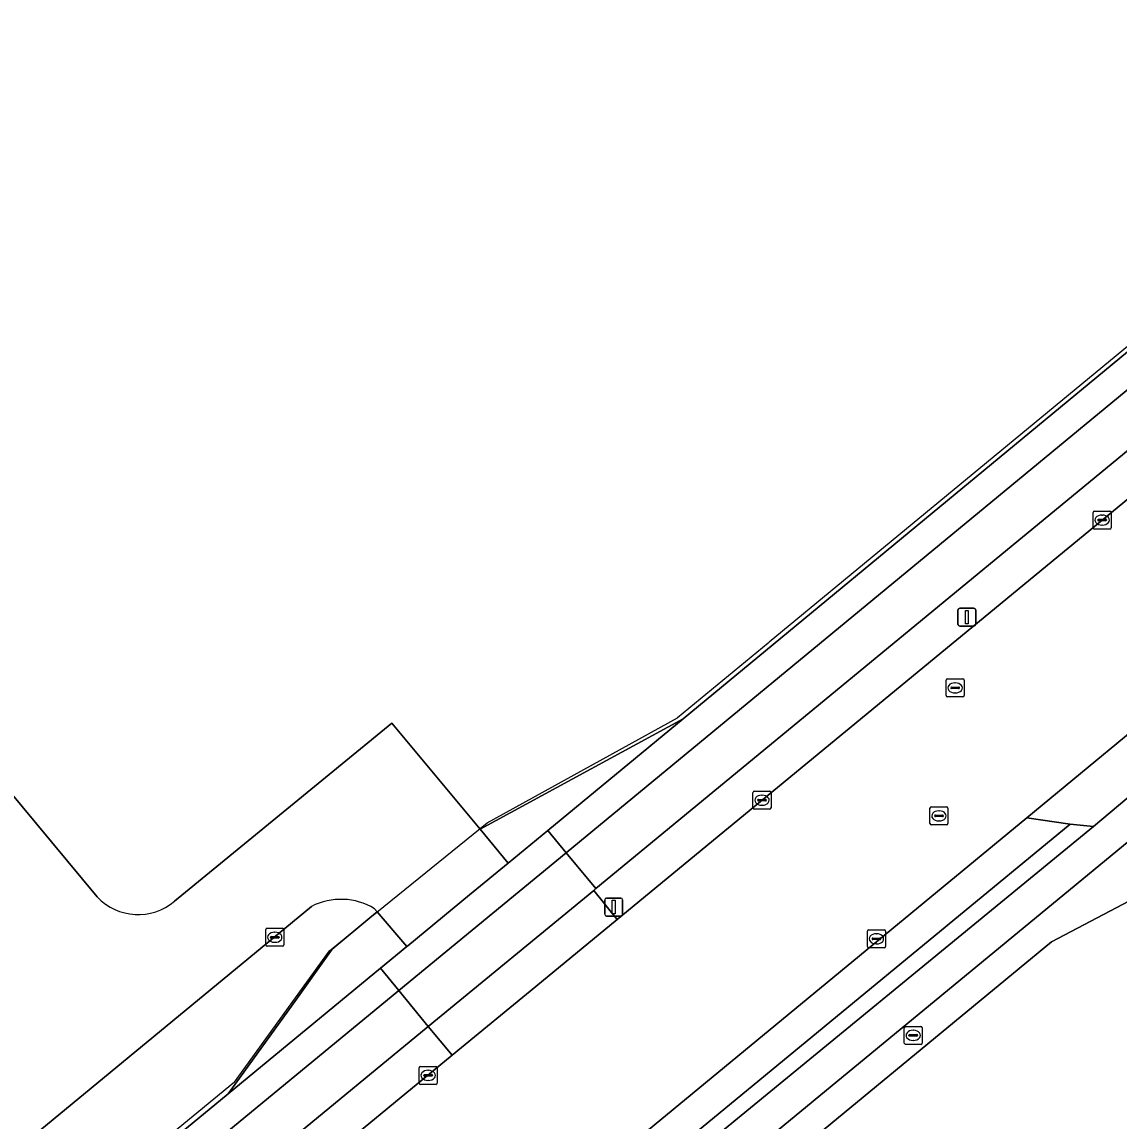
# Model space of a CAD drawing. Extents: x 156141 to 158132, y 385651 to 388333.
# Drawn here: x 157358.7 to 157419.6, y 386591.2 to 386652.3 of the extents above; entities that cross this region are included whole.
import ezdxf

# ---------------------------------------------------------------- set-up
doc = ezdxf.new("R2010")
doc.units = 0
for name, color, linetype in [('IMGEO_Berm_groen', 7, 'Continuous'), ('IMGEO_Berm_open', 7, 'Continuous'), ('IMGEO_Brandkraan', 7, 'Continuous'), ('IMGEO_Erf', 7, 'Continuous'), ('IMGEO_Fietspad_gesloten', 7, 'Continuous'), ('IMGEO_Fietspad_open', 7, 'Continuous'), ('IMGEO_Hek', 7, 'Continuous'), ('IMGEO_Kolk', 7, 'Continuous'), ('IMGEO_Lichtmast', 7, 'Continuous'), ('IMGEO_Rijbaan_lokaal_gesloten', 7, 'Continuous'), ('IMGEO_Rijbaan_lokaal_open', 7, 'Continuous'), ('IMGEO_Rioolput', 7, 'Continuous'), ('IMGEO_Voetpad_open', 7, 'Continuous')]:
    doc.layers.add(name, color=color, linetype=linetype)

msp = doc.modelspace()

# ---------------------------------------------------------------- linework, layer by layer
at = {"layer": 'IMGEO_Berm_groen'}
msp.add_lwpolyline([(157451.438, 386654.417), (157450.605, 386653.724), (157437.983, 386643.221), (157390.577, 386604.195), (157390.463, 386604.101), (157391.761, 386602.481), (157429.506, 386633.553)], dxfattribs=at)
msp.add_lwpolyline([(157382.602, 386594.939), (157381.274, 386596.535), (157296.442, 386526.682), (157297.766, 386525.075)], close=True, dxfattribs=at)
at = {"layer": 'IMGEO_Berm_open'}
msp.add_lwpolyline([(157394.438, 386588.131), (157418.226, 386607.639), (157416.929, 386607.768), (157382.766, 386579.633)], dxfattribs=at)
at = {"layer": 'IMGEO_Brandkraan'}
for p, q in [((157407.712, 386595.622), (157407.712, 386596.474)), ((157407.787, 386596.548), (157408.639, 386596.548)), ((157408.2, 386596.328), (157408.225, 386596.328)), ((157408.713, 386596.474), (157408.713, 386595.622)), ((157408.639, 386595.548), (157407.787, 386595.548)), ((157407.971, 386596.042), (157407.971, 386596.054)), ((157408.409, 386596.005), (157408.011, 386596.005)), ((157408.014, 386596.091), (157408.412, 386596.091)), ((157408.223, 386595.768), (157408.198, 386595.768)), ((157408.455, 386596.054), (157408.455, 386596.042))]:
    msp.add_line(p, q, dxfattribs=at)
for points in [[(157407.712, 386595.622), (157407.712, 386596.474)], [(157407.787, 386596.548), (157408.639, 386596.548)], [(157408.713, 386596.474), (157408.713, 386595.622)], [(157408.639, 386595.548), (157407.787, 386595.548)]]:
    msp.add_lwpolyline(points, dxfattribs=at)
for centre, radius, start, end in [((157407.789, 386596.472), 0.0765, 91.55205, 178.44795), ((157407.789, 386596.472), 0.0765, 91.55205, 178.44795), ((157408.637, 386596.472), 0.0765, 1.55205, 88.44795), ((157408.637, 386596.472), 0.0765, 1.55205, 88.44795), ((157407.789, 386595.624), 0.0765, 181.55205, 268.44795), ((157407.789, 386595.624), 0.0765, 181.55205, 268.44795), ((157408.011, 386596.051), 0.0403, 85.87752, 175.75265), ((157408.008, 386596.041), 0.0366, 178.93798, 274.71019), ((157408.412, 386596.048), 0.043, 264.86636, 352.45326), ((157408.416, 386596.053), 0.0386, 1.73085, 96.63898), ((157408.637, 386595.624), 0.0765, 271.55205, 358.44795), ((157408.637, 386595.624), 0.0765, 271.55205, 358.44795)]:
    msp.add_arc(centre, radius, start, end, dxfattribs=at)
for centre, major_axis, ratio, start_param, end_param in [((157408.199, 386596.048), (-0.387, 0.002), 0.722429, 4.712389, 7.853982), ((157408.224, 386596.048), (-0.39, 0.002), 0.717154, 1.570796, 4.712389)]:
    msp.add_ellipse(centre, major_axis=major_axis, ratio=ratio, start_param=start_param, end_param=end_param, dxfattribs=at)
at = {"layer": 'IMGEO_Erf'}
for points in [[(157367.18, 386603.495), (157379.256, 386613.387), (157384.147, 386607.494), (157395.427, 386613.635), (157433.089, 386644.724), (157438.365, 386649.162), (157442.134, 386652.366), (157442.138, 386652.478), (157442.779, 386668.903), (157366.554, 386759.475)], [(157285.554, 386695.791), (157353.468, 386613.837), (157354.539, 386613.78), (157362.883, 386603.737)], [(157426.002, 386606.547), (157415.889, 386601.234), (157395.717, 386584.595), (157331.077, 386531.339)], [(157374.788, 386603.209), (157247.853, 386498.572)], [(157370.157, 386592.804), (157373.684, 386597.674), (157375.926, 386600.836), (157378.033, 386602.567), (157378.44, 386602.902), (157378.286, 386603.081)], [(157227.04, 386499.657), (157223.804, 386503.613), (157223.415, 386503.292), (157220.027, 386500.497), (157216.845, 386504.354), (157216.725, 386504.499), (157208.034, 386497.245), (157213.099, 386491.073), (157226.605, 386474.613), (157226.82, 386474.791), (157233.891, 386480.604), (157236.032, 386482.364), (157257.451, 386500), (157293.78, 386529.914), (157370.157, 386592.804)]]:
    msp.add_lwpolyline(points, dxfattribs=at)
for centre, radius, start, end in [((157365.16, 386605.903), 3.143, 223.56834, 309.98486), ((157376.422, 386600.014), 3.589, 58.71983, 117.08887)]:
    msp.add_arc(centre, radius, start, end, dxfattribs=at)
at = {"layer": 'IMGEO_Fietspad_gesloten'}
msp.add_lwpolyline([(157448.75, 386655.977), (157445.938, 386653.466), (157439.098, 386647.651), (157432.202, 386641.872), (157388.924, 386606.194), (157390.577, 386604.195), (157437.983, 386643.221), (157450.605, 386653.724)], close=True, dxfattribs=at)
for points in [[(157329.519, 386532.125), (157395.183, 386586.243), (157420.831, 386607.378), (157421.754, 386607.263), (157440.244, 386622.337), (157440.347, 386623.46), (157455.216, 386635.714), (157460.748, 386640.332), (157459.614, 386641.71), (157440.559, 386626.134), (157436.323, 386622.672), (157424.344, 386612.801), (157418.226, 386607.639), (157394.438, 386588.131), (157328.045, 386533.38)], [(157264.038, 386500), (157296.442, 386526.682), (157381.274, 386596.535), (157379.639, 386598.545), (157294.792, 386528.687), (157259.949, 386500), (157236.74, 386480.891), (157225.904, 386471.963), (157216.572, 386464.306), (157144.792, 386405.245)]]:
    msp.add_lwpolyline(points, dxfattribs=at)
at = {"layer": 'IMGEO_Fietspad_open'}
msp.add_lwpolyline([(157390.463, 386604.101), (157390.577, 386604.195), (157388.924, 386606.194), (157379.639, 386598.545), (157381.274, 386596.535)], close=True, dxfattribs=at)
at = {"layer": 'IMGEO_Hek'}
for points in [[(157442.138, 386652.478), (157400.211, 386617.877), (157400.156, 386617.832)], [(157400.156, 386617.832), (157395.116, 386613.688)], [(157384.545, 386607.857), (157395.116, 386613.688)], [(157370.513, 386593.457), (157375.777, 386600.735), (157378.033, 386602.567), (157384.545, 386607.857)], [(157415.889, 386601.234), (157426.002, 386606.547), (157426.201, 386606.709)], [(157370.513, 386593.457), (157256.854, 386500)]]:
    msp.add_lwpolyline(points, dxfattribs=at)
at = {"layer": 'IMGEO_Kolk'}
for p, q in [((157418.202, 386624.242), (157418.202, 386625.094)), ((157418.277, 386625.168), (157419.129, 386625.168)), ((157418.69, 386624.948), (157418.715, 386624.948)), ((157419.203, 386625.094), (157419.203, 386624.242)), ((157418.461, 386624.662), (157418.461, 386624.674)), ((157418.899, 386624.625), (157418.501, 386624.625)), ((157418.504, 386624.711), (157418.902, 386624.711)), ((157418.713, 386624.388), (157418.688, 386624.388)), ((157418.945, 386624.674), (157418.945, 386624.662)), ((157419.129, 386624.168), (157418.277, 386624.168)), ((157399.384, 386609.608), (157400.236, 386609.608)), ((157399.309, 386608.682), (157399.309, 386609.534)), ((157399.568, 386609.102), (157399.568, 386609.114)), ((157400.006, 386609.065), (157399.608, 386609.065)), ((157399.611, 386609.151), (157400.009, 386609.151)), ((157399.797, 386609.388), (157399.822, 386609.388)), ((157400.052, 386609.114), (157400.052, 386609.102)), ((157400.31, 386609.534), (157400.31, 386608.682)), ((157400.236, 386608.608), (157399.384, 386608.608)), ((157399.82, 386608.828), (157399.795, 386608.828)), ((157372.244, 386601.068), (157372.244, 386601.92)), ((157372.319, 386601.994), (157373.171, 386601.994)), ((157372.732, 386601.774), (157372.757, 386601.774)), ((157373.245, 386601.92), (157373.245, 386601.068)), ((157405.664, 386600.984), (157405.664, 386601.836)), ((157405.739, 386601.91), (157406.591, 386601.91)), ((157406.152, 386601.69), (157406.177, 386601.69)), ((157406.665, 386601.836), (157406.665, 386600.984)), ((157372.503, 386601.488), (157372.503, 386601.5)), ((157372.941, 386601.451), (157372.543, 386601.451)), ((157372.546, 386601.537), (157372.944, 386601.537)), ((157372.755, 386601.214), (157372.73, 386601.214)), ((157372.987, 386601.5), (157372.987, 386601.488)), ((157405.923, 386601.404), (157405.923, 386601.416)), ((157406.361, 386601.367), (157405.963, 386601.367)), ((157405.966, 386601.453), (157406.364, 386601.453)), ((157406.175, 386601.13), (157406.15, 386601.13)), ((157406.407, 386601.416), (157406.407, 386601.404)), ((157373.171, 386600.994), (157372.319, 386600.994)), ((157406.591, 386600.91), (157405.739, 386600.91)), ((157380.842, 386594.326), (157381.694, 386594.326)), ((157380.767, 386593.4), (157380.767, 386594.252)), ((157381.026, 386593.82), (157381.026, 386593.832)), ((157381.464, 386593.783), (157381.066, 386593.783)), ((157381.069, 386593.869), (157381.467, 386593.869)), ((157381.255, 386594.106), (157381.28, 386594.106)), ((157381.51, 386593.832), (157381.51, 386593.82)), ((157381.768, 386594.252), (157381.768, 386593.4)), ((157381.694, 386593.326), (157380.842, 386593.326)), ((157381.278, 386593.546), (157381.253, 386593.546))]:
    msp.add_line(p, q, dxfattribs=at)
for points in [[(157418.202, 386624.242), (157418.202, 386625.094)], [(157418.277, 386625.168), (157419.129, 386625.168)], [(157419.203, 386625.094), (157419.203, 386624.242)], [(157419.129, 386624.168), (157418.277, 386624.168)], [(157399.384, 386609.608), (157400.236, 386609.608)], [(157399.309, 386608.682), (157399.309, 386609.534)], [(157400.31, 386609.534), (157400.31, 386608.682)], [(157400.236, 386608.608), (157399.384, 386608.608)], [(157372.244, 386601.068), (157372.244, 386601.92)], [(157372.319, 386601.994), (157373.171, 386601.994)], [(157373.245, 386601.92), (157373.245, 386601.068)], [(157405.664, 386600.984), (157405.664, 386601.836)], [(157405.739, 386601.91), (157406.591, 386601.91)], [(157406.665, 386601.836), (157406.665, 386600.984)], [(157373.171, 386600.994), (157372.319, 386600.994)], [(157406.591, 386600.91), (157405.739, 386600.91)], [(157380.842, 386594.326), (157381.694, 386594.326)], [(157380.767, 386593.4), (157380.767, 386594.252)], [(157381.768, 386594.252), (157381.768, 386593.4)], [(157381.694, 386593.326), (157380.842, 386593.326)]]:
    msp.add_lwpolyline(points, dxfattribs=at)
for centre, radius, start, end in [((157418.279, 386625.092), 0.0765, 91.55205, 178.44795), ((157418.279, 386625.092), 0.0765, 91.55205, 178.44795), ((157419.127, 386625.092), 0.0765, 1.55205, 88.44795), ((157419.127, 386625.092), 0.0765, 1.55205, 88.44795), ((157418.279, 386624.244), 0.0765, 181.55205, 268.44795), ((157418.279, 386624.244), 0.0765, 181.55205, 268.44795), ((157418.501, 386624.671), 0.0403, 85.87752, 175.75265), ((157418.498, 386624.661), 0.0366, 178.93798, 274.71019), ((157418.902, 386624.668), 0.043, 264.86636, 352.45326), ((157418.906, 386624.673), 0.0386, 1.73085, 96.63898), ((157419.127, 386624.244), 0.0765, 271.55205, 358.44795), ((157419.127, 386624.244), 0.0765, 271.55205, 358.44795), ((157399.386, 386609.532), 0.0765, 91.55205, 178.44795), ((157399.386, 386609.532), 0.0765, 91.55205, 178.44795), ((157400.234, 386609.532), 0.0765, 1.55205, 88.44795), ((157400.234, 386609.532), 0.0765, 1.55205, 88.44795), ((157399.608, 386609.111), 0.0403, 85.87752, 175.75265), ((157399.605, 386609.101), 0.0366, 178.93798, 274.71019), ((157400.009, 386609.108), 0.043, 264.86636, 352.45326), ((157400.013, 386609.113), 0.0386, 1.73085, 96.63898), ((157399.386, 386608.684), 0.0765, 181.55205, 268.44795), ((157399.386, 386608.684), 0.0765, 181.55205, 268.44795), ((157400.234, 386608.684), 0.0765, 271.55205, 358.44795), ((157400.234, 386608.684), 0.0765, 271.55205, 358.44795), ((157372.321, 386601.918), 0.0765, 91.55205, 178.44795), ((157372.321, 386601.918), 0.0765, 91.55205, 178.44795), ((157373.169, 386601.918), 0.0765, 1.55205, 88.44795), ((157373.169, 386601.918), 0.0765, 1.55205, 88.44795), ((157405.741, 386601.834), 0.0765, 91.55205, 178.44795), ((157405.741, 386601.834), 0.0765, 91.55205, 178.44795), ((157406.589, 386601.834), 0.0765, 1.55205, 88.44795), ((157406.589, 386601.834), 0.0765, 1.55205, 88.44795), ((157372.321, 386601.07), 0.0765, 181.55205, 268.44795), ((157372.321, 386601.07), 0.0765, 181.55205, 268.44795), ((157372.543, 386601.497), 0.0403, 85.87752, 175.75265), ((157372.54, 386601.487), 0.0366, 178.93798, 274.71019), ((157372.944, 386601.494), 0.043, 264.86636, 352.45326), ((157372.948, 386601.499), 0.0386, 1.73085, 96.63898), ((157373.169, 386601.07), 0.0765, 271.55205, 358.44795), ((157373.169, 386601.07), 0.0765, 271.55205, 358.44795), ((157405.963, 386601.413), 0.0403, 85.87752, 175.75265), ((157405.96, 386601.403), 0.0366, 178.93798, 274.71019), ((157406.364, 386601.41), 0.043, 264.86636, 352.45326), ((157406.368, 386601.415), 0.0386, 1.73085, 96.63898), ((157405.741, 386600.986), 0.0765, 181.55205, 268.44795), ((157405.741, 386600.986), 0.0765, 181.55205, 268.44795), ((157406.589, 386600.986), 0.0765, 271.55205, 358.44795), ((157406.589, 386600.986), 0.0765, 271.55205, 358.44795), ((157380.844, 386594.25), 0.0765, 91.55205, 178.44795), ((157380.844, 386594.25), 0.0765, 91.55205, 178.44795), ((157381.692, 386594.25), 0.0765, 1.55205, 88.44795), ((157381.692, 386594.25), 0.0765, 1.55205, 88.44795), ((157381.066, 386593.829), 0.0403, 85.87752, 175.75265), ((157381.063, 386593.819), 0.0366, 178.93798, 274.71019), ((157381.467, 386593.826), 0.043, 264.86636, 352.45326), ((157381.471, 386593.831), 0.0386, 1.73085, 96.63898), ((157380.844, 386593.402), 0.0765, 181.55205, 268.44795), ((157380.844, 386593.402), 0.0765, 181.55205, 268.44795), ((157381.692, 386593.402), 0.0765, 271.55205, 358.44795), ((157381.692, 386593.402), 0.0765, 271.55205, 358.44795)]:
    msp.add_arc(centre, radius, start, end, dxfattribs=at)
for centre, major_axis, ratio, start_param, end_param in [((157418.689, 386624.668), (-0.387, 0.002), 0.722429, 4.712389, 7.853982), ((157418.714, 386624.668), (-0.39, 0.002), 0.717154, 1.570796, 4.712389), ((157399.796, 386609.108), (-0.387, 0.002), 0.722429, 4.712389, 7.853982), ((157399.821, 386609.108), (-0.39, 0.002), 0.717154, 1.570796, 4.712389), ((157372.731, 386601.494), (-0.387, 0.002), 0.722429, 4.712389, 7.853982), ((157372.756, 386601.494), (-0.39, 0.002), 0.717154, 1.570796, 4.712389), ((157406.151, 386601.41), (-0.387, 0.002), 0.722429, 4.712389, 7.853982), ((157406.176, 386601.41), (-0.39, 0.002), 0.717154, 1.570796, 4.712389), ((157381.254, 386593.826), (-0.387, 0.002), 0.722429, 4.712389, 7.853982), ((157381.279, 386593.826), (-0.39, 0.002), 0.717154, 1.570796, 4.712389)]:
    msp.add_ellipse(centre, major_axis=major_axis, ratio=ratio, start_param=start_param, end_param=end_param, dxfattribs=at)
at = {"layer": 'IMGEO_Lichtmast'}
for p, q in [((157410.694, 386618.873), (157410.694, 386619.673)), ((157410.694, 386619.673), (157410.694, 386618.873)), ((157410.794, 386619.773), (157411.584, 386619.773)), ((157411.584, 386619.773), (157410.794, 386619.773)), ((157411.684, 386619.673), (157411.684, 386618.873)), ((157411.684, 386618.873), (157411.684, 386619.673)), ((157411.584, 386618.773), (157410.794, 386618.773)), ((157410.794, 386618.773), (157411.584, 386618.773)), ((157391.075, 386602.774), (157391.075, 386603.574)), ((157391.075, 386603.574), (157391.075, 386602.774)), ((157391.175, 386603.674), (157391.965, 386603.674)), ((157391.965, 386603.674), (157391.175, 386603.674)), ((157392.065, 386603.574), (157392.065, 386602.774)), ((157392.065, 386602.774), (157392.065, 386603.574)), ((157391.965, 386602.674), (157391.175, 386602.674)), ((157391.175, 386602.674), (157391.965, 386602.674))]:
    msp.add_line(p, q, dxfattribs=at)
for points in [[(157411.114, 386619.648), (157411.264, 386619.648), (157411.264, 386618.898), (157411.114, 386618.898), (157411.114, 386619.648)], [(157391.495, 386603.549), (157391.645, 386603.549), (157391.645, 386602.799), (157391.495, 386602.799), (157391.495, 386603.549)]]:
    msp.add_lwpolyline(points, dxfattribs=at)
for centre, start, end in [((157410.794, 386619.673), 90, 180), ((157410.794, 386619.673), 90, 180), ((157411.584, 386619.673), 0, 90), ((157411.584, 386619.673), 360, 90), ((157410.794, 386618.873), 180, 270), ((157410.794, 386618.873), 180, 270), ((157411.584, 386618.873), 270, 0), ((157411.584, 386618.873), 270, 0), ((157391.175, 386603.574), 90, 180), ((157391.175, 386603.574), 90, 180), ((157391.965, 386603.574), 0, 90), ((157391.965, 386603.574), 360, 90), ((157391.175, 386602.774), 180, 270), ((157391.175, 386602.774), 180, 270), ((157391.965, 386602.774), 270, 0), ((157391.965, 386602.774), 270, 0)]:
    msp.add_arc(centre, 0.1, start, end, dxfattribs=at)
at = {"layer": 'IMGEO_Rijbaan_lokaal_gesloten'}
for points in [[(157362.883, 386603.737), (157354.539, 386613.78), (157353.468, 386613.837), (157285.554, 386695.791)], [(157379.883, 386579.569), (157414.527, 386608.125), (157441.012, 386630.014), (157441.948, 386630.804), (157455.246, 386641.7), (157459.294, 386645.027), (157456.357, 386648.409), (157452.122, 386644.95)], [(157429.506, 386633.553), (157391.761, 386602.481), (157387.245, 386598.763), (157382.602, 386594.939), (157297.766, 386525.075), (157267.318, 386500), (157239.52, 386477.108)], [(157378.286, 386603.081), (157378.44, 386602.902), (157380.087, 386600.979), (157380.132, 386601.016), (157383.569, 386603.846), (157385.709, 386605.612), (157384.147, 386607.494), (157379.256, 386613.387), (157367.18, 386603.495)], [(157247.853, 386498.572), (157374.788, 386603.209)]]:
    msp.add_lwpolyline(points, dxfattribs=at)
for centre, radius, start, end in [((157365.16, 386605.903), 3.143, 223.56834, 309.98486), ((157376.422, 386600.014), 3.589, 58.71983, 117.08887)]:
    msp.add_arc(centre, radius, start, end, dxfattribs=at)
at = {"layer": 'IMGEO_Rijbaan_lokaal_open'}
for points in [[(157441.012, 386630.014), (157414.527, 386608.125), (157416.929, 386607.768), (157418.226, 386607.639), (157424.344, 386612.801), (157436.323, 386622.672)], [(157416.929, 386607.768), (157414.527, 386608.125), (157379.883, 386579.569), (157380.306, 386579.618), (157382.011, 386579.414)], [(157382.766, 386579.633), (157416.929, 386607.768)]]:
    msp.add_lwpolyline(points, dxfattribs=at)
for points in [[(157387.914, 386607.433), (157395.427, 386613.635), (157384.147, 386607.494), (157385.709, 386605.612), (157385.71, 386605.613)], [(157390.463, 386604.101), (157381.274, 386596.535), (157382.602, 386594.939), (157387.245, 386598.763), (157391.761, 386602.481)], [(157378.624, 386599.775), (157380.087, 386600.979), (157378.44, 386602.902), (157378.033, 386602.567), (157375.926, 386600.836), (157373.684, 386597.674), (157370.157, 386592.804)]]:
    msp.add_lwpolyline(points, close=True, dxfattribs=at)
at = {"layer": 'IMGEO_Rioolput'}
for p, q in [((157410.035, 386614.92), (157410.035, 386615.772)), ((157410.11, 386615.846), (157410.962, 386615.846)), ((157411.036, 386615.772), (157411.036, 386614.92)), ((157410.294, 386615.34), (157410.294, 386615.352)), ((157410.732, 386615.303), (157410.334, 386615.303)), ((157410.337, 386615.389), (157410.735, 386615.389)), ((157410.546, 386615.066), (157410.521, 386615.066)), ((157410.523, 386615.626), (157410.548, 386615.626)), ((157410.778, 386615.352), (157410.778, 386615.34)), ((157410.962, 386614.846), (157410.11, 386614.846)), ((157409.139, 386607.812), (157409.139, 386608.664)), ((157409.214, 386608.738), (157410.066, 386608.738)), ((157409.627, 386608.518), (157409.652, 386608.518)), ((157410.14, 386608.664), (157410.14, 386607.812)), ((157410.066, 386607.738), (157409.214, 386607.738)), ((157409.398, 386608.232), (157409.398, 386608.244)), ((157409.836, 386608.195), (157409.438, 386608.195)), ((157409.441, 386608.281), (157409.839, 386608.281)), ((157409.65, 386607.958), (157409.625, 386607.958)), ((157409.882, 386608.244), (157409.882, 386608.232))]:
    msp.add_line(p, q, dxfattribs=at)
for points in [[(157410.035, 386614.92), (157410.035, 386615.772)], [(157410.11, 386615.846), (157410.962, 386615.846)], [(157411.036, 386615.772), (157411.036, 386614.92)], [(157410.962, 386614.846), (157410.11, 386614.846)], [(157409.139, 386607.812), (157409.139, 386608.664)], [(157409.214, 386608.738), (157410.066, 386608.738)], [(157410.14, 386608.664), (157410.14, 386607.812)], [(157410.066, 386607.738), (157409.214, 386607.738)]]:
    msp.add_lwpolyline(points, dxfattribs=at)
for centre, radius, start, end in [((157410.112, 386615.77), 0.0765, 91.55205, 178.44795), ((157410.112, 386615.77), 0.0765, 91.55205, 178.44795), ((157410.96, 386615.77), 0.0765, 1.55205, 88.44795), ((157410.96, 386615.77), 0.0765, 1.55205, 88.44795), ((157410.334, 386615.349), 0.0403, 85.87752, 175.75265), ((157410.331, 386615.339), 0.0366, 178.93798, 274.71019), ((157410.735, 386615.346), 0.043, 264.86636, 352.45326), ((157410.739, 386615.351), 0.0386, 1.73085, 96.63898), ((157410.112, 386614.922), 0.0765, 181.55205, 268.44795), ((157410.112, 386614.922), 0.0765, 181.55205, 268.44795), ((157410.96, 386614.922), 0.0765, 271.55205, 358.44795), ((157410.96, 386614.922), 0.0765, 271.55205, 358.44795), ((157409.216, 386608.662), 0.0765, 91.55205, 178.44795), ((157409.216, 386608.662), 0.0765, 91.55205, 178.44795), ((157410.064, 386608.662), 0.0765, 1.55205, 88.44795), ((157410.064, 386608.662), 0.0765, 1.55205, 88.44795), ((157409.216, 386607.814), 0.0765, 181.55205, 268.44795), ((157409.216, 386607.814), 0.0765, 181.55205, 268.44795), ((157409.438, 386608.241), 0.0403, 85.87752, 175.75265), ((157409.435, 386608.231), 0.0366, 178.93798, 274.71019), ((157409.839, 386608.238), 0.043, 264.86636, 352.45326), ((157409.843, 386608.243), 0.0386, 1.73085, 96.63898), ((157410.064, 386607.814), 0.0765, 271.55205, 358.44795), ((157410.064, 386607.814), 0.0765, 271.55205, 358.44795)]:
    msp.add_arc(centre, radius, start, end, dxfattribs=at)
for centre, major_axis, ratio, start_param, end_param in [((157410.522, 386615.346), (-0.387, 0.002), 0.722429, 4.712389, 7.853982), ((157410.547, 386615.346), (-0.39, 0.002), 0.717154, 1.570796, 4.712389), ((157409.626, 386608.238), (-0.387, 0.002), 0.722429, 4.712389, 7.853982), ((157409.651, 386608.238), (-0.39, 0.002), 0.717154, 1.570796, 4.712389)]:
    msp.add_ellipse(centre, major_axis=major_axis, ratio=ratio, start_param=start_param, end_param=end_param, dxfattribs=at)
at = {"layer": 'IMGEO_Voetpad_open'}
for points in [[(157451.568, 386660.366), (157450.547, 386659.488), (157449.13, 386658.27), (157444.717, 386654.548), (157442.563, 386652.731), (157442.134, 386652.366), (157438.365, 386649.162), (157433.089, 386644.724), (157395.427, 386613.635), (157387.914, 386607.433), (157388.924, 386606.194), (157432.202, 386641.872)], [(157395.717, 386584.595), (157415.889, 386601.234), (157426.002, 386606.547), (157426.054, 386606.589), (157426.201, 386606.709), (157421.754, 386607.263), (157420.831, 386607.378), (157395.183, 386586.243), (157329.519, 386532.125)]]:
    msp.add_lwpolyline(points, dxfattribs=at)
for points in [[(157388.924, 386606.194), (157387.914, 386607.433), (157385.71, 386605.613), (157385.709, 386605.612), (157383.569, 386603.846), (157380.132, 386601.016), (157380.087, 386600.979), (157378.624, 386599.775), (157379.639, 386598.545)], [(157379.639, 386598.545), (157378.624, 386599.775), (157370.157, 386592.804), (157293.78, 386529.914), (157257.451, 386500), (157236.032, 386482.364), (157233.891, 386480.604), (157226.82, 386474.791), (157226.605, 386474.613), (157224.923, 386473.224), (157225.904, 386471.963), (157236.74, 386480.891), (157259.949, 386500), (157294.792, 386528.687)]]:
    msp.add_lwpolyline(points, close=True, dxfattribs=at)

doc.saveas('drawing.dxf')
